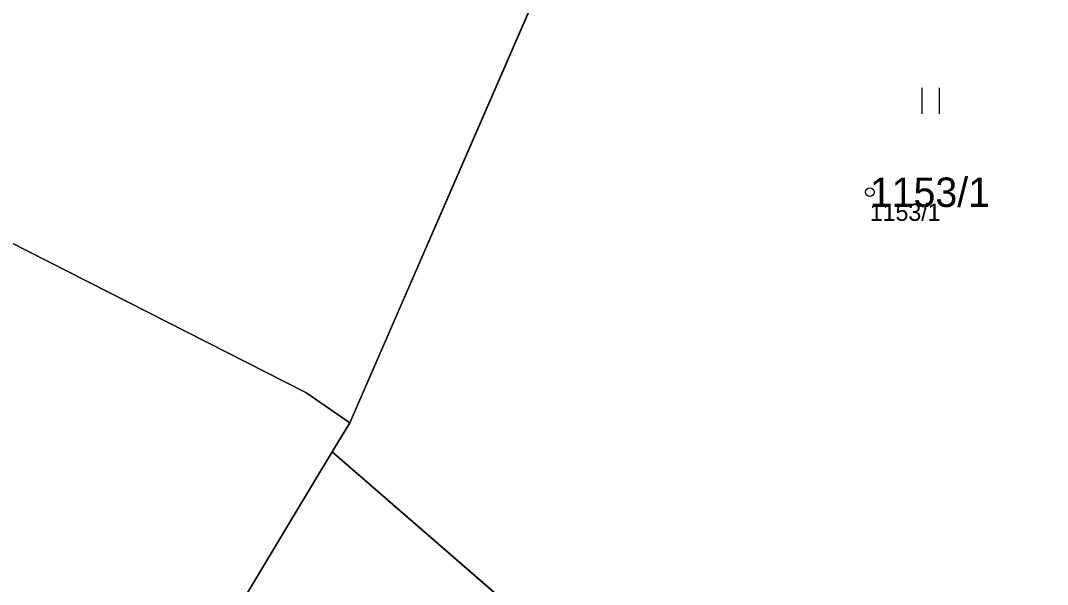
# Model space of a CAD drawing. Extents: x -690132 to -685994, y -975441 to -972444.
# Drawn here: x -687728.9 to -687669.5, y -974545.7 to -974513.1 of the extents above; entities that cross this region are included whole.
import ezdxf

# ---------------------------------------------------------------- set-up
doc = ezdxf.new("R2010")
doc.units = 0
for name, color, linetype in [('Definiční body', 7, 'Continuous'), ('Hranice parcel', 7, 'Continuous'), ('Parcelní čísla', 7, 'Continuous'), ('Polygon parcely', 7, 'Continuous'), ('Značky kultur', 7, 'Continuous')]:
    doc.layers.add(name, color=color, linetype=linetype)

msp = doc.modelspace()

# ---------------------------------------------------------------- linework, layer by layer
at = {"layer": 'Definiční body'}
msp.add_circle((-687679.77, -974523.06), 0.25, dxfattribs=at)
at = {"layer": 'Hranice parcel'}
for p, q in [((-687709.86, -974536.39), (-687695.06, -974502.43)), ((-687709.86, -974536.39), (-687710.87, -974538.07)), ((-687710.87, -974538.07), (-687680.37, -974564.52))]:
    msp.add_line(p, q, dxfattribs=at)
for points in [[(-687734.05, -974501.03), (-687743.33, -974518.93), (-687712.39, -974534.63), (-687709.86, -974536.39)], [(-687710.87, -974538.07), (-687713.14, -974541.85), (-687725.05, -974561.66)]]:
    msp.add_lwpolyline(points, dxfattribs=at)
at = {"layer": 'Polygon parcely'}
for points in [[(-687709.86, -974536.39), (-687695.06, -974502.43), (-687695.61, -974502.15), (-687726.51, -974486.51), (-687728, -974489.39), (-687728.17, -974489.7), (-687734.05, -974501.03), (-687743.33, -974518.93), (-687712.39, -974534.63)], [(-687680.37, -974564.52), (-687710.87, -974538.07), (-687713.14, -974541.85), (-687725.05, -974561.66), (-687721.7, -974563.53), (-687721.6, -974563.39), (-687694.96, -974582.17), (-687694.3, -974581.37)]]:
    msp.add_lwpolyline(points, close=True, dxfattribs=at)
for points in [[(-687695.06, -974502.43), (-687709.86, -974536.39), (-687710.87, -974538.07), (-687680.37, -974564.52), (-687675.97, -974559.2), (-687646.43, -974525.4), (-687643.94, -974522.55), (-687638.04, -974523.45), (-687636.08, -974523.74), (-687631.21, -974539.18), (-687629.47, -974552.56), (-687633.94, -974569.04), (-687634.38, -974570.98), (-687634.64, -974571.92), (-687633.24, -974572.37), (-687628.35, -974553.86), (-687630.01, -974540.48), (-687636.48, -974519.49), (-687640.29, -974510.89)], [(-687743.9, -974552.01), (-687727.41, -974561.2), (-687725.44, -974562.3), (-687725.05, -974561.66), (-687713.14, -974541.85), (-687710.87, -974538.07), (-687709.86, -974536.39), (-687712.39, -974534.63), (-687743.33, -974518.93)]]:
    msp.add_lwpolyline(points, dxfattribs=at)
at = {"layer": 'Značky kultur'}
for p, q in [((-687676.741, -974518.52), (-687676.741, -974517.02)), ((-687675.74, -974518.52), (-687675.74, -974517.02))]:
    msp.add_line(p, q, dxfattribs=at)

# ---------------------------------------------------------------- texts
at = {"layer": 'Definiční body'}
msp.add_text('1153/1', height=1, dxfattribs=at).set_placement((-687679.77, -974524.716))
at = {"layer": 'Parcelní čísla'}
msp.add_text('1153/1', height=1.7, dxfattribs=at).set_placement((-687679.77, -974523.91))

doc.saveas('drawing.dxf')
